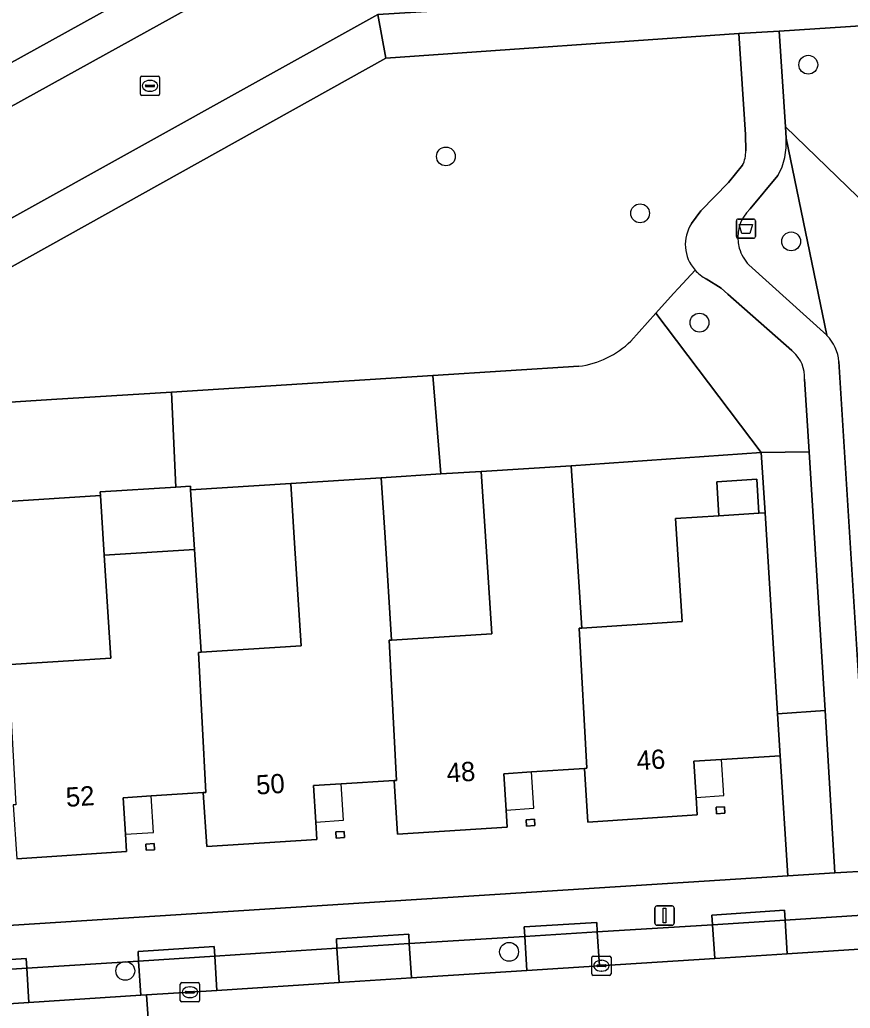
# Model space of a CAD drawing. Extents: x 159626 to 160723, y 388173 to 389416.
# Drawn here: x 160262.4 to 160305.5, y 388413.7 to 388465 of the extents above; entities that cross this region are included whole.
import ezdxf

# ---------------------------------------------------------------- set-up
doc = ezdxf.new("R2010")
doc.units = 0
for name, color, linetype in [('IMGEO_Afvalbak', 7, 'Continuous'), ('IMGEO_Boom', 7, 'Continuous'), ('IMGEO_Erf', 7, 'Continuous'), ('IMGEO_Groenvoorziening', 7, 'Continuous'), ('IMGEO_Hek', 7, 'Continuous'), ('IMGEO_Kolk', 7, 'Continuous'), ('IMGEO_Lichtmast', 7, 'Continuous'), ('IMGEO_Pand', 7, 'Continuous'), ('IMGEO_Pand_nummerreeks', 7, 'Continuous'), ('IMGEO_Pand_overbouw', 7, 'Continuous'), ('IMGEO_Parkeervlak_open', 7, 'Continuous'), ('IMGEO_Rijbaan_lokaal_open', 7, 'Continuous'), ('IMGEO_Voetpad_open', 7, 'Continuous')]:
    doc.layers.add(name, color=color, linetype=linetype)

msp = doc.modelspace()

# ---------------------------------------------------------------- linework, layer by layer
at = {"layer": 'IMGEO_Afvalbak'}
for p, q in [((160299.59, 388453.73), (160299.59, 388454.53)), ((160299.59, 388454.53), (160299.59, 388453.73)), ((160299.69, 388454.63), (160300.48, 388454.63)), ((160300.48, 388454.63), (160299.69, 388454.63)), ((160300.58, 388454.53), (160300.58, 388453.73)), ((160300.58, 388453.73), (160300.58, 388454.53)), ((160300.48, 388453.63), (160299.69, 388453.63)), ((160299.69, 388453.63), (160300.48, 388453.63))]:
    msp.add_line(p, q, dxfattribs=at)
msp.add_lwpolyline([(160299.733, 388454.344), (160300.437, 388454.344), (160300.288, 388453.874), (160299.882, 388453.874), (160299.733, 388454.344)], dxfattribs=at)
for centre, start, end in [((160299.69, 388454.53), 90, 180), ((160299.69, 388454.53), 90, 180), ((160300.48, 388454.53), 0, 90), ((160300.48, 388454.53), 360, 90), ((160299.69, 388453.73), 180, 270), ((160299.69, 388453.73), 180, 270), ((160300.48, 388453.73), 270, 0), ((160300.48, 388453.73), 270, 0)]:
    msp.add_arc(centre, 0.1, start, end, dxfattribs=at)
at = {"layer": 'IMGEO_Boom'}
for centre in [(160303.324, 388462.643), (160284.514, 388457.882), (160294.594, 388454.927), (160302.434, 388453.472), (160297.675, 388449.25), (160287.793, 388416.576), (160267.87, 388415.589)]:
    msp.add_circle(centre, 0.489, dxfattribs=at)
at = {"layer": 'IMGEO_Erf'}
for points in [[(160185.435, 388468.284), (160195.231, 388450.891), (160209.082, 388458.498), (160213.193, 388451.174), (160215.17, 388447.612), (160219.753, 388439.417), (160289.692, 388478.113)], [(160257.994, 388417.701), (160302.262, 388420.517), (160301.862, 388426.76), (160298.819, 388426.573), (160297.38, 388426.476), (160297.502, 388424.597), (160297.561, 388423.686), (160291.88, 388423.31), (160291.703, 388426.101), (160288.952, 388425.927), (160287.516, 388425.829), (160287.637, 388423.943), (160287.694, 388423.045), (160282.001, 388422.684), (160281.824, 388425.475), (160279.069, 388425.304), (160277.633, 388425.208), (160277.754, 388423.314), (160277.812, 388422.417), (160272.1, 388422.05), (160271.919, 388424.844), (160269.207, 388424.674), (160267.753, 388424.578), (160267.875, 388422.683), (160267.933, 388421.785), (160262.24, 388421.41)]]:
    msp.add_lwpolyline(points, dxfattribs=at)
for points in [[(160296.43, 388439.08), (160298.684, 388439.225), (160298.57, 388440.991), (160300.655, 388441.126), (160300.763, 388439.359), (160301.09, 388439.38), (160300.887, 388442.514), (160291.019, 388441.823), (160291.22, 388438.74), (160291.569, 388433.39), (160296.779, 388433.73)], [(160286.55, 388438.43), (160286.353, 388441.527), (160284.244, 388441.393), (160281.157, 388441.196), (160281.354, 388438.099), (160281.694, 388432.763), (160286.89, 388433.094)], [(160276.658, 388437.8), (160276.461, 388440.897), (160271.264, 388440.569), (160271.462, 388437.469), (160271.802, 388432.134), (160276.998, 388432.464)], [(160266.776, 388437.171), (160266.578, 388440.273), (160264.174, 388440.121), (160243.561, 388438.793), (160241.66, 388438.67), (160241.985, 388433.681), (160242.208, 388430.246), (160247.386, 388430.583), (160247.04, 388435.9), (160249.439, 388436.054), (160249.232, 388439.11), (160251.461, 388439.261), (160251.71, 388436.2), (160252.08, 388430.86), (160257.28, 388431.22), (160256.91, 388436.56), (160257.798, 388436.613), (160257.582, 388439.602), (160261.291, 388439.87), (160261.58, 388436.84), (160261.92, 388431.504), (160267.116, 388431.835)], [(160298.97, 388424.113), (160298.99, 388423.78), (160298.56, 388423.752), (160298.538, 388424.085)], [(160289.108, 388423.46), (160289.129, 388423.136), (160288.699, 388423.109), (160288.678, 388423.432)], [(160279.229, 388422.832), (160279.25, 388422.51), (160278.819, 388422.482), (160278.797, 388422.804)], [(160269.369, 388422.201), (160269.39, 388421.88), (160268.959, 388421.852), (160268.937, 388422.173)]]:
    msp.add_lwpolyline(points, close=True, dxfattribs=at)
at = {"layer": 'IMGEO_Groenvoorziening'}
for points in [[(160300.086, 388458.175), (160300.06, 388459.015), (160299.725, 388464.261), (160281.401, 388462.982), (160254.17, 388447.807)], [(160306.95, 388454.761), (160302.137, 388459.424), (160302.176, 388458.835), (160304.289, 388448.608), (160304.292, 388448.591)], [(160300.244, 388452.247), (160304.289, 388448.608), (160302.176, 388458.835)], [(160297.263, 388454.4), (160297.742, 388455.052), (160299.186, 388456.531), (160299.917, 388457.428)], [(160301.751, 388456.884), (160300.302, 388455.167), (160300.301, 388455.166)], [(160304.919, 388447.225), (160306.03, 388429.226), (160308.484, 388429.388), (160308.212, 388433.506), (160307.71, 388442.92), (160306.95, 388454.761)], [(160297.447, 388451.979), (160296.589, 388451.033), (160296.331, 388450.766), (160295.419, 388449.747), (160300.887, 388442.514), (160303.367, 388442.535), (160303.135, 388446.308)], [(160296.331, 388450.766), (160296.589, 388451.033), (160297.447, 388451.979)], [(160302.536, 388447.743), (160302.468, 388447.806), (160299.149, 388450.738), (160298.794, 388451.038), (160298.027, 388451.528)], [(160294.122, 388448.297), (160295.419, 388449.747), (160296.331, 388450.766)], [(160291.412, 388446.983), (160283.835, 388446.504), (160284.244, 388441.393), (160286.353, 388441.527), (160291.019, 388441.823), (160300.887, 388442.514), (160295.419, 388449.747)], [(160295.419, 388449.747), (160294.122, 388448.297)], [(160254.17, 388447.807), (160236.708, 388438.431), (160238.664, 388438.48), (160241.66, 388438.67), (160243.561, 388438.793), (160264.174, 388440.121), (160266.578, 388440.273), (160266.566, 388440.464), (160270.493, 388440.714), (160270.271, 388445.647)], [(160258.395, 388444.896), (160264.046, 388445.253), (160270.271, 388445.647), (160283.835, 388446.504), (160291.412, 388446.983)], [(160270.271, 388445.647), (160264.046, 388445.253), (160258.395, 388444.896)]]:
    msp.add_lwpolyline(points, dxfattribs=at)
for points in [[(160306.314, 388464.676), (160301.812, 388464.392), (160302.137, 388459.424), (160306.95, 388454.761), (160306.63, 388459.75)], [(160283.835, 388446.504), (160270.271, 388445.647), (160270.493, 388440.714), (160271.252, 388440.762), (160271.264, 388440.569), (160276.461, 388440.897), (160281.157, 388441.196), (160284.244, 388441.393)], [(160303.367, 388442.535), (160300.887, 388442.514), (160301.09, 388439.38), (160301.557, 388431.751), (160301.729, 388428.944), (160304.193, 388429.106)], [(160304.711, 388420.673), (160304.193, 388429.106), (160301.729, 388428.944), (160301.862, 388426.76), (160302.262, 388420.517)]]:
    msp.add_lwpolyline(points, close=True, dxfattribs=at)
for centre, radius, start, end in [((160298.647, 388458.582), 3.538, 331.3216, 4.1001), ((160298.242, 388458.2), 1.844, 335.2691, 359.2351), ((160301.719, 388453.68), 2.053, 133.6589, 195.7217), ((160298.949, 388453.311), 2.007, 147.1287, 221.5637), ((160301.717, 388453.672), 2.049, 195.5146, 224.0595), ((160298.952, 388453.316), 2.013, 221.6147, 242.649), ((160302.68, 388447.024), 2.248, 5.1285, 44.1821), ((160290.843, 388451.608), 4.66, 277.0144, 314.7204), ((160290.843, 388451.608), 4.66, 277.0144, 314.7204), ((160301.352, 388446.406), 1.785, 356.8398, 48.4736)]:
    msp.add_arc(centre, radius, start, end, dxfattribs=at)
at = {"layer": 'IMGEO_Hek'}
msp.add_lwpolyline([(160291.019, 388441.823), (160300.887, 388442.514), (160301.09, 388439.38)], dxfattribs=at)
at = {"layer": 'IMGEO_Kolk'}
for p, q in [((160268.653, 388461.121), (160268.653, 388461.973)), ((160268.728, 388462.047), (160269.58, 388462.047)), ((160269.141, 388461.827), (160269.166, 388461.827)), ((160269.654, 388461.973), (160269.654, 388461.121)), ((160268.912, 388461.541), (160268.912, 388461.553)), ((160269.35, 388461.504), (160268.952, 388461.504)), ((160268.955, 388461.59), (160269.353, 388461.59)), ((160269.164, 388461.267), (160269.139, 388461.267)), ((160269.396, 388461.553), (160269.396, 388461.541)), ((160269.58, 388461.047), (160268.728, 388461.047)), ((160292.087, 388415.432), (160292.087, 388416.284)), ((160292.162, 388416.358), (160293.014, 388416.358)), ((160292.575, 388416.138), (160292.6, 388416.138)), ((160293.088, 388416.284), (160293.088, 388415.432)), ((160292.346, 388415.852), (160292.346, 388415.864)), ((160292.784, 388415.815), (160292.386, 388415.815)), ((160292.389, 388415.901), (160292.787, 388415.901)), ((160292.598, 388415.578), (160292.573, 388415.578)), ((160292.83, 388415.864), (160292.83, 388415.852)), ((160270.803, 388414.981), (160271.655, 388414.981)), ((160293.014, 388415.358), (160292.162, 388415.358)), ((160270.728, 388414.055), (160270.728, 388414.907)), ((160270.987, 388414.475), (160270.987, 388414.487)), ((160271.03, 388414.524), (160271.428, 388414.524)), ((160271.216, 388414.761), (160271.241, 388414.761)), ((160271.471, 388414.487), (160271.471, 388414.475)), ((160271.729, 388414.907), (160271.729, 388414.055)), ((160271.655, 388413.981), (160270.803, 388413.981)), ((160271.425, 388414.438), (160271.027, 388414.438)), ((160271.239, 388414.201), (160271.214, 388414.201))]:
    msp.add_line(p, q, dxfattribs=at)
for points in [[(160268.653, 388461.121), (160268.653, 388461.973)], [(160268.728, 388462.047), (160269.58, 388462.047)], [(160269.654, 388461.973), (160269.654, 388461.121)], [(160269.58, 388461.047), (160268.728, 388461.047)], [(160292.087, 388415.432), (160292.087, 388416.284)], [(160292.162, 388416.358), (160293.014, 388416.358)], [(160293.088, 388416.284), (160293.088, 388415.432)], [(160270.803, 388414.981), (160271.655, 388414.981)], [(160293.014, 388415.358), (160292.162, 388415.358)], [(160270.728, 388414.055), (160270.728, 388414.907)], [(160271.729, 388414.907), (160271.729, 388414.055)], [(160271.655, 388413.981), (160270.803, 388413.981)]]:
    msp.add_lwpolyline(points, dxfattribs=at)
for centre, radius, start, end in [((160268.73, 388461.971), 0.0765, 91.552, 178.448), ((160268.73, 388461.971), 0.0765, 91.552, 178.448), ((160269.578, 388461.971), 0.0765, 1.552, 88.448), ((160269.578, 388461.971), 0.0765, 1.552, 88.448), ((160268.952, 388461.55), 0.0403, 85.8775, 175.7526), ((160268.949, 388461.54), 0.0366, 178.938, 274.7102), ((160269.353, 388461.547), 0.043, 264.8664, 352.4533), ((160269.357, 388461.552), 0.0386, 1.7309, 96.639), ((160268.73, 388461.123), 0.0765, 181.552, 268.448), ((160268.73, 388461.123), 0.0765, 181.552, 268.448), ((160269.578, 388461.123), 0.0765, 271.552, 358.448), ((160269.578, 388461.123), 0.0765, 271.552, 358.448), ((160292.164, 388416.282), 0.0765, 91.552, 178.448), ((160292.164, 388416.282), 0.0765, 91.552, 178.448), ((160293.012, 388416.282), 0.0765, 1.552, 88.448), ((160293.012, 388416.282), 0.0765, 1.552, 88.448), ((160292.386, 388415.861), 0.0403, 85.8775, 175.7526), ((160292.383, 388415.851), 0.0366, 178.938, 274.7102), ((160292.787, 388415.858), 0.043, 264.8664, 352.4533), ((160292.791, 388415.863), 0.0386, 1.7309, 96.639), ((160270.805, 388414.905), 0.0765, 91.552, 178.448), ((160270.805, 388414.905), 0.0765, 91.552, 178.448), ((160271.653, 388414.905), 0.0765, 1.552, 88.448), ((160271.653, 388414.905), 0.0765, 1.552, 88.448), ((160292.164, 388415.434), 0.0765, 181.552, 268.448), ((160292.164, 388415.434), 0.0765, 181.552, 268.448), ((160293.012, 388415.434), 0.0765, 271.552, 358.448), ((160293.012, 388415.434), 0.0765, 271.552, 358.448), ((160271.027, 388414.484), 0.0403, 85.8775, 175.7526), ((160271.024, 388414.474), 0.0366, 178.938, 274.7102), ((160271.428, 388414.481), 0.043, 264.8664, 352.4533), ((160271.432, 388414.486), 0.0386, 1.7309, 96.639), ((160270.805, 388414.057), 0.0765, 181.552, 268.448), ((160270.805, 388414.057), 0.0765, 181.552, 268.448), ((160271.653, 388414.057), 0.0765, 271.552, 358.448), ((160271.653, 388414.057), 0.0765, 271.552, 358.448)]:
    msp.add_arc(centre, radius, start, end, dxfattribs=at)
for centre, major_axis, ratio, start_param, end_param in [((160269.14, 388461.547), (-0.387, 0.002), 0.722429, 4.712389, 7.853982), ((160269.165, 388461.547), (-0.39, 0.002), 0.717154, 1.570796, 4.712389), ((160292.574, 388415.858), (-0.387, 0.002), 0.722429, 4.712389, 7.853982), ((160292.599, 388415.858), (-0.39, 0.002), 0.717154, 1.570796, 4.712389), ((160271.215, 388414.481), (-0.387, 0.002), 0.722429, 4.712389, 7.853982), ((160271.24, 388414.481), (-0.39, 0.002), 0.717154, 1.570796, 4.712389)]:
    msp.add_ellipse(centre, major_axis=major_axis, ratio=ratio, start_param=start_param, end_param=end_param, dxfattribs=at)
at = {"layer": 'IMGEO_Lichtmast'}
for p, q in [((160295.366, 388418.063), (160295.366, 388418.863)), ((160295.366, 388418.863), (160295.366, 388418.063)), ((160295.466, 388418.963), (160296.256, 388418.963)), ((160296.256, 388418.963), (160295.466, 388418.963)), ((160296.356, 388418.863), (160296.356, 388418.063)), ((160296.356, 388418.063), (160296.356, 388418.863)), ((160296.256, 388417.963), (160295.466, 388417.963)), ((160295.466, 388417.963), (160296.256, 388417.963))]:
    msp.add_line(p, q, dxfattribs=at)
msp.add_lwpolyline([(160295.786, 388418.838), (160295.936, 388418.838), (160295.936, 388418.088), (160295.786, 388418.088), (160295.786, 388418.838)], dxfattribs=at)
for centre, start, end in [((160295.466, 388418.863), 90, 180), ((160295.466, 388418.863), 90, 180), ((160296.256, 388418.863), 0, 90), ((160296.256, 388418.863), 360, 90), ((160295.466, 388418.063), 180, 270), ((160295.466, 388418.063), 180, 270), ((160296.256, 388418.063), 270, 0), ((160296.256, 388418.063), 270, 0)]:
    msp.add_arc(centre, 0.1, start, end, dxfattribs=at)
at = {"layer": 'IMGEO_Pand'}
for points in [[(160291.439, 388433.382), (160291.569, 388433.39), (160291.22, 388438.74), (160291.019, 388441.823), (160286.353, 388441.527), (160286.55, 388438.43), (160286.89, 388433.094), (160281.694, 388432.763), (160281.564, 388432.755), (160281.954, 388425.483), (160281.824, 388425.475), (160282.001, 388422.684), (160287.694, 388423.045), (160287.637, 388423.943), (160287.516, 388425.829), (160288.952, 388425.927), (160291.703, 388426.101), (160291.833, 388426.109)], [(160281.564, 388432.755), (160281.694, 388432.763), (160281.354, 388438.099), (160281.157, 388441.196), (160276.461, 388440.897), (160276.658, 388437.8), (160276.998, 388432.464), (160271.802, 388432.134), (160271.672, 388432.126), (160272.049, 388424.852), (160271.919, 388424.844), (160272.1, 388422.05), (160277.812, 388422.417), (160277.754, 388423.314), (160277.633, 388425.208), (160279.069, 388425.304), (160281.824, 388425.475), (160281.954, 388425.483)], [(160271.264, 388440.569), (160271.252, 388440.762), (160270.493, 388440.714), (160266.566, 388440.464), (160266.578, 388440.273), (160266.776, 388437.171), (160271.462, 388437.469)], [(160298.684, 388439.225), (160300.763, 388439.359), (160300.655, 388441.126), (160298.57, 388440.991)], [(160301.557, 388431.751), (160301.09, 388439.38), (160300.763, 388439.359), (160298.684, 388439.225), (160296.43, 388439.08), (160296.779, 388433.73), (160291.569, 388433.39), (160291.439, 388433.382), (160291.833, 388426.109), (160291.703, 388426.101), (160291.88, 388423.31), (160297.561, 388423.686), (160297.502, 388424.597), (160297.38, 388426.476), (160298.819, 388426.573), (160301.862, 388426.76), (160301.729, 388428.944)], [(160271.672, 388432.126), (160271.802, 388432.134), (160271.462, 388437.469), (160266.776, 388437.171), (160267.116, 388431.835), (160261.92, 388431.504), (160261.79, 388431.496), (160262.187, 388424.212), (160262.057, 388424.204), (160262.24, 388421.41), (160267.933, 388421.785), (160267.875, 388422.683), (160267.753, 388424.578), (160269.207, 388424.674), (160271.919, 388424.844), (160272.049, 388424.852)], [(160298.97, 388424.113), (160298.538, 388424.085), (160298.56, 388423.752), (160298.99, 388423.78)], [(160289.108, 388423.46), (160288.678, 388423.432), (160288.699, 388423.109), (160289.129, 388423.136)], [(160279.229, 388422.832), (160278.797, 388422.804), (160278.819, 388422.482), (160279.25, 388422.51)], [(160269.369, 388422.201), (160268.937, 388422.173), (160268.959, 388421.852), (160269.39, 388421.88)]]:
    msp.add_lwpolyline(points, close=True, dxfattribs=at)
at = {"layer": 'IMGEO_Pand_overbouw'}
for points in [[(160298.819, 388426.573), (160297.38, 388426.476), (160297.502, 388424.597), (160298.934, 388424.69)], [(160288.952, 388425.927), (160287.516, 388425.829), (160287.637, 388423.943), (160289.072, 388424.037)], [(160279.069, 388425.304), (160277.633, 388425.208), (160277.754, 388423.314), (160279.192, 388423.408)], [(160269.207, 388424.674), (160267.753, 388424.578), (160267.875, 388422.683), (160269.331, 388422.778)]]:
    msp.add_lwpolyline(points, close=True, dxfattribs=at)
at = {"layer": 'IMGEO_Parkeervlak_open'}
for points in [[(160317.335, 388419.205), (160302.119, 388418.226), (160302.231, 388416.481), (160317.448, 388417.46)], [(160302.119, 388418.226), (160298.359, 388417.984), (160298.471, 388416.239), (160302.231, 388416.481)], [(160292.371, 388417.611), (160288.607, 388417.377), (160288.721, 388415.612), (160292.484, 388415.854)], [(160298.359, 388417.984), (160292.371, 388417.611), (160292.484, 388415.854), (160298.471, 388416.239)], [(160288.607, 388417.377), (160282.615, 388417.004), (160282.729, 388415.226), (160288.721, 388415.612)], [(160278.861, 388416.762), (160272.512, 388416.354), (160272.626, 388414.576), (160278.975, 388414.984)], [(160282.615, 388417.004), (160278.861, 388416.762), (160278.975, 388414.984), (160282.729, 388415.226)], [(160268.565, 388416.1), (160262.754, 388415.73), (160262.869, 388413.948), (160268.676, 388414.321)], [(160272.512, 388416.354), (160268.565, 388416.1), (160268.676, 388414.321), (160268.981, 388414.341), (160272.626, 388414.576)], [(160262.754, 388415.73), (160259.011, 388415.491), (160259.126, 388413.707), (160262.869, 388413.948)]]:
    msp.add_lwpolyline(points, close=True, dxfattribs=at)
at = {"layer": 'IMGEO_Rijbaan_lokaal_open'}
for points in [[(160249.362, 388447.687), (160280.981, 388465.243), (160303.248, 388466.634), (160302.93, 388471.729), (160279.625, 388470.268), (160246.88, 388452.157)], [(160323.643, 388417.859), (160317.448, 388417.46), (160302.231, 388416.481), (160298.471, 388416.239), (160292.484, 388415.854), (160288.721, 388415.612), (160282.729, 388415.226), (160278.975, 388414.984), (160272.626, 388414.576), (160268.981, 388414.341), (160269.34, 388409.231), (160293.631, 388410.814), (160300.438, 388411.258), (160312.452, 388412.041), (160319.213, 388412.481), (160324.121, 388412.801)]]:
    msp.add_lwpolyline(points, close=True, dxfattribs=at)
msp.add_lwpolyline([(160268.903, 388409.261), (160269.168, 388409.243), (160269.34, 388409.231), (160268.981, 388414.341), (160268.676, 388414.321), (160262.869, 388413.948), (160259.126, 388413.707), (160252.536, 388413.289), (160249.091, 388413.07), (160249.493, 388407.916), (160252.291, 388407.988)], dxfattribs=at)
at = {"layer": 'IMGEO_Voetpad_open'}
for points in [[(160289.692, 388478.113), (160219.753, 388439.417), (160217.097, 388437.947), (160215.352, 388436.982), (160212.141, 388435.205), (160212.18, 388435.059), (160212.8, 388425.299), (160213.461, 388414.898), (160215.426, 388415.047), (160215.394, 388415.648), (160215.12, 388420.001), (160214.209, 388434.086), (160244.475, 388450.826), (160246.88, 388452.157), (160279.625, 388470.268)], [(160302.176, 388458.835), (160302.137, 388459.424), (160301.812, 388464.392), (160299.725, 388464.261), (160300.06, 388459.015), (160300.086, 388458.175)], [(160299.917, 388457.428), (160299.186, 388456.531), (160297.742, 388455.052), (160297.263, 388454.4)], [(160300.301, 388455.166), (160300.302, 388455.167), (160301.751, 388456.884)], [(160304.292, 388448.591), (160304.289, 388448.608), (160300.244, 388452.247)], [(160298.027, 388451.528), (160298.794, 388451.038), (160299.149, 388450.738), (160302.468, 388447.806), (160302.536, 388447.743)], [(160303.135, 388446.308), (160303.367, 388442.535), (160304.193, 388429.106), (160304.711, 388420.673), (160306.551, 388420.791), (160306.03, 388429.226), (160304.919, 388447.225)], [(160354.932, 388423.897), (160309.04, 388420.951), (160306.551, 388420.791), (160304.711, 388420.673), (160302.262, 388420.517), (160257.994, 388417.701), (160222.442, 388415.483), (160220.47, 388415.355), (160220.535, 388414.375)], [(160258.979, 388415.989), (160262.722, 388416.233), (160262.754, 388415.73), (160268.565, 388416.1), (160268.534, 388416.598), (160272.48, 388416.851), (160272.512, 388416.354), (160278.861, 388416.762), (160278.829, 388417.25), (160282.582, 388417.502), (160282.615, 388417.004), (160288.607, 388417.377), (160288.577, 388417.876), (160292.341, 388418.104), (160292.371, 388417.611), (160298.359, 388417.984), (160298.325, 388418.482), (160302.084, 388418.745), (160302.119, 388418.226), (160317.335, 388419.205)]]:
    msp.add_lwpolyline(points, dxfattribs=at)
for points in [[(160354.228, 388467.691), (160354.095, 388469.795), (160351.778, 388469.665), (160306.192, 388466.818), (160303.248, 388466.634), (160280.981, 388465.243), (160281.401, 388462.982), (160299.725, 388464.261), (160301.812, 388464.392), (160306.314, 388464.676)], [(160281.401, 388462.982), (160280.981, 388465.243), (160249.362, 388447.687), (160246.959, 388446.352), (160219.445, 388431.075), (160220.428, 388415.979), (160220.47, 388415.355), (160222.442, 388415.483), (160221.624, 388427.99), (160221.49, 388430.035), (160236.708, 388438.431), (160254.17, 388447.807)], [(160298.359, 388417.984), (160302.119, 388418.226), (160302.084, 388418.745), (160298.325, 388418.482)], [(160288.607, 388417.377), (160292.371, 388417.611), (160292.341, 388418.104), (160288.577, 388417.876)], [(160278.861, 388416.762), (160282.615, 388417.004), (160282.582, 388417.502), (160278.829, 388417.25)], [(160272.48, 388416.851), (160268.534, 388416.598), (160268.565, 388416.1), (160272.512, 388416.354)], [(160259.011, 388415.491), (160262.754, 388415.73), (160262.722, 388416.233), (160258.979, 388415.989)]]:
    msp.add_lwpolyline(points, close=True, dxfattribs=at)
for centre, radius, start, end in [((160298.647, 388458.582), 3.538, 331.3216, 4.1001), ((160298.242, 388458.2), 1.844, 335.2691, 359.2351), ((160301.719, 388453.68), 2.053, 133.6589, 195.7217), ((160298.949, 388453.311), 2.007, 147.1287, 221.5637), ((160301.717, 388453.672), 2.049, 195.5146, 224.0595), ((160298.952, 388453.316), 2.013, 221.6147, 242.649), ((160302.68, 388447.024), 2.248, 5.1285, 44.1821), ((160301.352, 388446.406), 1.785, 356.8398, 48.4736)]:
    msp.add_arc(centre, radius, start, end, dxfattribs=at)

# ---------------------------------------------------------------- texts
at = {"layer": 'IMGEO_Pand_nummerreeks'}
for s, rotation, p in [('46', 3.7815, (160294.445, 388426.005)), ('48', 3.6268, (160284.583, 388425.373)), ('50', 3.6784, (160274.692, 388424.742)), ('52', 3.7586, (160264.822, 388424.105))]:
    msp.add_text(s, height=1, rotation=rotation, dxfattribs=at).set_placement(p)

doc.saveas('drawing.dxf')
